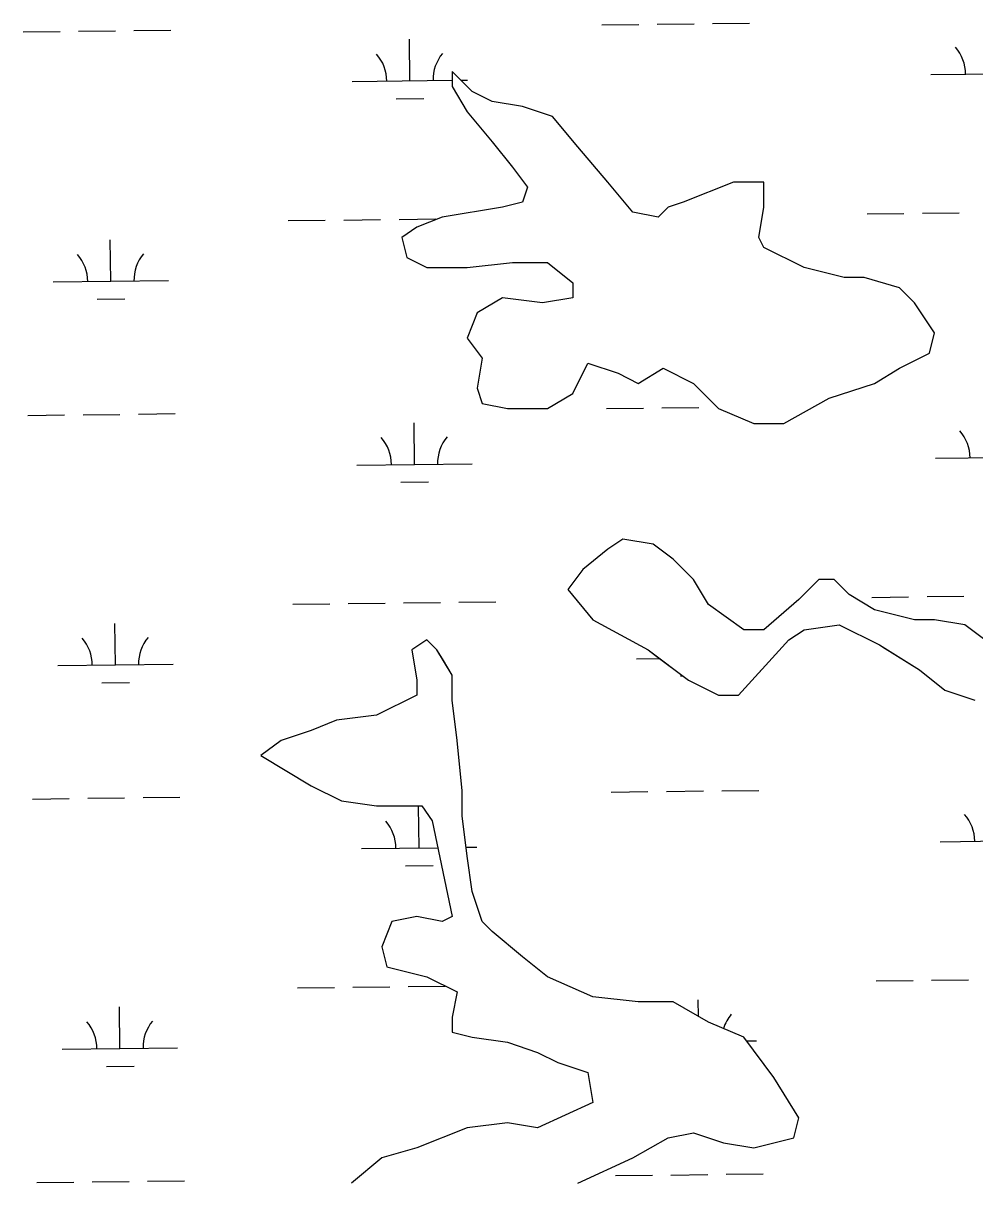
# Model space of a CAD drawing. Extents: x 3694830 to 3732949, y 415201 to 440970.
# Drawn here: x 3723473 to 3724298, y 433872 to 434878 of the extents above; entities that cross this region are included whole.
import ezdxf

# ---------------------------------------------------------------- set-up
doc = ezdxf.new("R2010")
doc.units = 0
doc.layers.add('V-TOPO-SHOR', color=7, linetype='Continuous')
doc.layers.add('V-WETL-SWMP', color=7, linetype='Continuous')

msp = doc.modelspace()

# ---------------------------------------------------------------- linework, layer by layer
at = {"layer": 'V-TOPO-SHOR'}
for p, q in [((3723862.4, 434818.8), (3723845, 434836.2)), ((3723845, 434836.2), (3723845, 434823.1)), ((3723845, 434823.1), (3723858.1, 434801.3)), ((3723879.9, 434810), (3723862.4, 434818.8)), ((3723858.1, 434801.3), (3723879.9, 434775.1)), ((3723906, 434805.7), (3723879.9, 434810)), ((3723932.2, 434797), (3723906, 434805.7)), ((3723954, 434770.8), (3723932.2, 434797)), ((3723879.9, 434775.1), (3723897.3, 434753.3)), ((3723980.1, 434740.2), (3723954, 434770.8)), ((3723897.3, 434753.3), (3723910.4, 434735.9)), ((3723910.4, 434735.9), (3723906, 434722.8)), ((3724001.9, 434714.1), (3723980.1, 434740.2)), ((3724089.1, 434740.2), (3724045.5, 434722.8)), ((3724115.3, 434740.2), (3724089.1, 434740.2)), ((3724115.3, 434718.4), (3724115.3, 434740.2)), ((3723906, 434722.8), (3723888.6, 434718.4)), ((3724045.5, 434722.8), (3724032.5, 434718.4)), ((3723888.6, 434718.4), (3723836.3, 434709.7)), ((3724023.7, 434709.7), (3724001.9, 434714.1)), ((3724032.5, 434718.4), (3724023.7, 434709.7)), ((3724110.9, 434692.3), (3724115.3, 434718.4)), ((3723814.5, 434701), (3723801.4, 434692.3)), ((3723836.3, 434709.7), (3723814.5, 434701)), ((3723801.4, 434692.3), (3723805.8, 434674.8)), ((3724115.3, 434683.5), (3724110.9, 434692.3)), ((3724150.2, 434666.1), (3724115.3, 434683.5)), ((3723805.8, 434674.8), (3723823.2, 434666.1)), ((3723858.1, 434666.1), (3723897.3, 434670.4)), ((3723897.3, 434670.4), (3723927.8, 434670.4)), ((3723927.8, 434670.4), (3723949.6, 434653)), ((3723823.2, 434666.1), (3723858.1, 434666.1)), ((3724185, 434657.4), (3724150.2, 434666.1)), ((3723949.6, 434653), (3723949.6, 434639.9)), ((3724202.5, 434657.4), (3724185, 434657.4)), ((3724233, 434648.6), (3724202.5, 434657.4)), ((3723888.6, 434639.9), (3723866.8, 434626.8)), ((3723923.5, 434635.5), (3723888.6, 434639.9)), ((3723949.6, 434639.9), (3723923.5, 434635.5)), ((3724246.1, 434635.5), (3724233, 434648.6)), ((3724263.5, 434609.4), (3724246.1, 434635.5)), ((3723866.8, 434626.8), (3723858.1, 434605)), ((3723858.1, 434605), (3723871.2, 434587.6)), ((3724259.1, 434591.9), (3724263.5, 434609.4)), ((3724233, 434578.8), (3724259.1, 434591.9)), ((3723871.2, 434587.6), (3723866.8, 434561.4)), ((3723949.6, 434557), (3723962.7, 434583.2)), ((3723962.7, 434583.2), (3723988.9, 434574.5)), ((3723988.9, 434574.5), (3724006.3, 434565.7)), ((3724006.3, 434565.7), (3724028.1, 434578.8)), ((3724028.1, 434578.8), (3724054.3, 434565.7)), ((3724211.2, 434565.7), (3724233, 434578.8)), ((3723866.8, 434561.4), (3723871.2, 434548.3)), ((3724054.3, 434565.7), (3724076.1, 434543.9)), ((3724172, 434552.7), (3724211.2, 434565.7)), ((3723927.8, 434543.9), (3723949.6, 434557)), ((3724132.7, 434530.8), (3724172, 434552.7)), ((3723871.2, 434548.3), (3723893, 434543.9)), ((3723893, 434543.9), (3723927.8, 434543.9)), ((3724076.1, 434543.9), (3724106.6, 434530.8)), ((3724106.6, 434530.8), (3724132.7, 434530.8)), ((3723993.2, 434430.5), (3723980.1, 434421.8)), ((3724019.4, 434426.1), (3723993.2, 434430.5)), ((3723980.1, 434421.8), (3723958.3, 434404.3)), ((3724036.8, 434413.1), (3724019.4, 434426.1)), ((3724054.3, 434395.6), (3724036.8, 434413.1)), ((3723958.3, 434404.3), (3723945.3, 434386.9)), ((3724067.3, 434373.8), (3724054.3, 434395.6)), ((3724163.2, 434395.6), (3724145.8, 434378.2)), ((3724176.3, 434395.6), (3724163.2, 434395.6)), ((3724189.4, 434382.5), (3724176.3, 434395.6)), ((3723945.3, 434386.9), (3723967.1, 434360.7)), ((3724211.2, 434369.4), (3724189.4, 434382.5)), ((3724097.9, 434352), (3724067.3, 434373.8)), ((3724145.8, 434378.2), (3724115.3, 434352)), ((3724246.1, 434360.7), (3724211.2, 434369.4)), ((3723967.1, 434360.7), (3724015, 434334.5)), ((3724263.5, 434360.7), (3724246.1, 434360.7)), ((3724289.7, 434356.3), (3724263.5, 434360.7)), ((3724115.3, 434352), (3724097.9, 434352)), ((3724137.1, 434343.3), (3724150.2, 434352)), ((3724150.2, 434352), (3724180.7, 434356.3)), ((3724180.7, 434356.3), (3724215.6, 434338.9)), ((3724307.1, 434343.3), (3724289.7, 434356.3)), ((3723823.2, 434343.3), (3723810.1, 434334.5)), ((3723831.9, 434334.5), (3723823.2, 434343.3)), ((3724128.5, 434333.8), (3724137.1, 434343.3)), ((3723810.1, 434334.5), (3723811.3, 434327.5)), ((3723836.6, 434326.7), (3723831.9, 434334.5)), ((3724015, 434334.5), (3724021.5, 434329.7)), ((3724021.5, 434329.7), (3724049.9, 434308.4)), ((3724093.5, 434295.3), (3724128.5, 434333.8)), ((3724218.2, 434337.3), (3724250.4, 434317.1)), ((3723811.3, 434327.5), (3723814.5, 434308.4)), ((3723845, 434312.7), (3723836.6, 434326.7)), ((3723814.5, 434308.4), (3723814.5, 434295.3)), ((3723845, 434290.9), (3723845, 434312.7)), ((3724049.9, 434308.4), (3724076.1, 434295.3)), ((3724250.4, 434317.1), (3724272.2, 434299.6)), ((3724272.2, 434299.6), (3724298.4, 434290.9)), ((3723814.5, 434295.3), (3723779.6, 434277.8)), ((3723849.4, 434256), (3723845, 434290.9)), ((3724076.1, 434295.3), (3724093.5, 434295.3)), ((3723779.6, 434277.8), (3723744.7, 434273.5)), ((3723744.7, 434273.5), (3723722.9, 434264.7)), ((3723722.9, 434264.7), (3723696.8, 434256)), ((3723696.8, 434256), (3723679.3, 434242.9)), ((3723853.7, 434212.4), (3723849.4, 434256)), ((3723679.3, 434242.9), (3723722.9, 434216.7)), ((3723722.9, 434216.7), (3723749.1, 434203.7)), ((3723853.7, 434190.6), (3723853.7, 434212.4)), ((3723749.1, 434203.7), (3723779.6, 434199.3)), ((3723779.6, 434199.3), (3723818.8, 434199.3)), ((3723818.8, 434199.3), (3723827.6, 434186.2)), ((3723858.1, 434155.7), (3723853.7, 434190.6)), ((3723827.6, 434186.2), (3723845, 434103.3)), ((3723862.4, 434125.1), (3723858.1, 434155.7)), ((3723871.2, 434099), (3723862.4, 434125.1)), ((3723792.7, 434099), (3723784, 434077.1)), ((3723814.5, 434103.3), (3723792.7, 434099)), ((3723836.3, 434099), (3723814.5, 434103.3)), ((3723845, 434103.3), (3723836.3, 434099)), ((3723879.9, 434090.2), (3723871.2, 434099)), ((3723906, 434068.4), (3723879.9, 434090.2)), ((3723784, 434077.1), (3723788.3, 434059.7)), ((3723927.8, 434051), (3723906, 434068.4)), ((3723788.3, 434059.7), (3723823.2, 434051)), ((3723823.2, 434051), (3723849.4, 434037.9)), ((3723967.1, 434033.5), (3723927.8, 434051)), ((3723849.4, 434037.9), (3723845, 434016.1)), ((3724006.3, 434029.2), (3723967.1, 434033.5)), ((3724036.8, 434029.2), (3724006.3, 434029.2)), ((3724067.3, 434011.7), (3724036.8, 434029.2)), ((3723845, 434016.1), (3723845, 434003)), ((3724097.9, 433998.6), (3724067.3, 434011.7)), ((3723845, 434003), (3723862.4, 433998.6)), ((3723862.4, 433998.6), (3723893, 433994.3)), ((3724124, 433963.7), (3724097.9, 433998.6)), ((3723893, 433994.3), (3723919.1, 433985.5)), ((3723919.1, 433985.5), (3723936.6, 433976.8)), ((3723936.6, 433976.8), (3723962.7, 433968.1)), ((3723962.7, 433968.1), (3723967.1, 433941.9)), ((3724145.8, 433928.8), (3724124, 433963.7)), ((3723967.1, 433941.9), (3723919.1, 433920.1)), ((3724141.4, 433911.4), (3724145.8, 433928.8)), ((3723858.1, 433920.1), (3723814.5, 433902.6)), ((3723893, 433924.5), (3723858.1, 433920.1)), ((3723919.1, 433920.1), (3723893, 433924.5)), ((3724032.5, 433911.4), (3724054.3, 433915.7)), ((3724054.3, 433915.7), (3724080.4, 433907)), ((3724001.9, 433893.9), (3724032.5, 433911.4)), ((3724080.4, 433907), (3724106.6, 433902.6)), ((3724106.6, 433902.6), (3724141.4, 433911.4)), ((3723814.5, 433902.6), (3723784, 433893.9)), ((3723784, 433893.9), (3723757.8, 433872.1)), ((3723954, 433872.1), (3724001.9, 433893.9))]:
    msp.add_line(p, q, dxfattribs=at)
at = {"layer": 'V-WETL-SWMP'}
for p, q in [((3723521.1, 434871.1), (3723553.1, 434871.5)), ((3723569.1, 434871.7), (3723601.1, 434872.1)), ((3723974.9, 434876.5), (3724006.9, 434876.9)), ((3724022.9, 434877.1), (3724054.9, 434877.5)), ((3724070.9, 434877.7), (3724102.9, 434878)), ((3723473.1, 434870.5), (3723505.1, 434870.9)), ((3723808.4, 434828.1), (3723808, 434864.1)), ((3723862.4, 434818.8), (3723845, 434836.2)), ((3723845, 434836.2), (3723845, 434823.1)), ((3724260.3, 434833.5), (3724360.3, 434834.7)), ((3723758.5, 434827.5), (3723845, 434828.5)), ((3723845, 434823.1), (3723858.1, 434801.3)), ((3723852.6, 434828.6), (3723858.4, 434828.7)), ((3723796.6, 434812.5), (3723820.6, 434812.8)), ((3723879.9, 434810), (3723862.4, 434818.8)), ((3723858.1, 434801.3), (3723879.9, 434775.1)), ((3723906, 434805.7), (3723879.9, 434810)), ((3723932.2, 434797), (3723906, 434805.7)), ((3723954, 434770.8), (3723932.2, 434797)), ((3723879.9, 434775.1), (3723897.3, 434753.3)), ((3723980.1, 434740.2), (3723954, 434770.8)), ((3723897.3, 434753.3), (3723910.4, 434735.9)), ((3723910.4, 434735.9), (3723906, 434722.8)), ((3724001.9, 434714.1), (3723980.1, 434740.2)), ((3724089.1, 434740.2), (3724045.5, 434722.8)), ((3724115.3, 434740.2), (3724089.1, 434740.2)), ((3724115.3, 434718.4), (3724115.3, 434740.2)), ((3723906, 434722.8), (3723888.6, 434718.4)), ((3724045.5, 434722.8), (3724032.5, 434718.4)), ((3723888.6, 434718.4), (3723836.3, 434709.7)), ((3724023.7, 434709.7), (3724001.9, 434714.1)), ((3724032.5, 434718.4), (3724023.7, 434709.7)), ((3724110.9, 434692.3), (3724115.3, 434718.4)), ((3724204.9, 434712.7), (3724236.9, 434713.1)), ((3724252.9, 434713.3), (3724284.9, 434713.7)), ((3723703, 434706.8), (3723735, 434707.1)), ((3723751, 434707.3), (3723783, 434707.7)), ((3723799, 434707.9), (3723831, 434708.3)), ((3723814.5, 434701), (3723801.4, 434692.3)), ((3723836.3, 434709.7), (3723814.5, 434701)), ((3723549.1, 434654.2), (3723548.6, 434690.2)), ((3723801.4, 434692.3), (3723805.8, 434674.8)), ((3724115.3, 434683.5), (3724110.9, 434692.3)), ((3724150.2, 434666.1), (3724115.3, 434683.5)), ((3723805.8, 434674.8), (3723823.2, 434666.1)), ((3723858.1, 434666.1), (3723897.3, 434670.4)), ((3723897.3, 434670.4), (3723927.8, 434670.4)), ((3723927.8, 434670.4), (3723949.6, 434653)), ((3723823.2, 434666.1), (3723858.1, 434666.1)), ((3724185, 434657.4), (3724150.2, 434666.1)), ((3723499.1, 434653.6), (3723599.1, 434654.8)), ((3723949.6, 434653), (3723949.6, 434639.9)), ((3724202.5, 434657.4), (3724185, 434657.4)), ((3724233, 434648.6), (3724202.5, 434657.4)), ((3723888.6, 434639.9), (3723866.8, 434626.8)), ((3723923.5, 434635.5), (3723888.6, 434639.9)), ((3723949.6, 434639.9), (3723923.5, 434635.5)), ((3724246.1, 434635.5), (3724233, 434648.6)), ((3723537.3, 434638.6), (3723561.3, 434638.9)), ((3724263.5, 434609.4), (3724246.1, 434635.5)), ((3723866.8, 434626.8), (3723858.1, 434605)), ((3723858.1, 434605), (3723871.2, 434587.6)), ((3724259.1, 434591.9), (3724263.5, 434609.4)), ((3724233, 434578.8), (3724259.1, 434591.9)), ((3723871.2, 434587.6), (3723866.8, 434561.4)), ((3723949.6, 434557), (3723962.7, 434583.2)), ((3723962.7, 434583.2), (3723988.9, 434574.5)), ((3723988.9, 434574.5), (3724006.3, 434565.7)), ((3724006.3, 434565.7), (3724028.1, 434578.8)), ((3724028.1, 434578.8), (3724054.3, 434565.7)), ((3724211.2, 434565.7), (3724233, 434578.8)), ((3723866.8, 434561.4), (3723871.2, 434548.3)), ((3724054.3, 434565.7), (3724076.1, 434543.9)), ((3724172, 434552.7), (3724211.2, 434565.7)), ((3723927.8, 434543.9), (3723949.6, 434557)), ((3724132.7, 434530.8), (3724172, 434552.7)), ((3723573, 434539), (3723605, 434539.4)), ((3723871.2, 434548.3), (3723893, 434543.9)), ((3723893, 434543.9), (3723927.8, 434543.9)), ((3723978.9, 434543.9), (3724010.9, 434544.2)), ((3724026.9, 434544.4), (3724058.9, 434544.8)), ((3724074.9, 434545), (3724075, 434545)), ((3724076.1, 434543.9), (3724106.6, 434530.8)), ((3723477, 434537.9), (3723509, 434538.3)), ((3723525, 434538.5), (3723557, 434538.8)), ((3723812.4, 434495.4), (3723812, 434531.4)), ((3724106.6, 434530.8), (3724132.7, 434530.8)), ((3724264.3, 434500.8), (3724359, 434502)), ((3723762.4, 434494.8), (3723862.4, 434496)), ((3723800.6, 434479.9), (3723824.6, 434480.2)), ((3723993.2, 434430.5), (3723980.1, 434421.8)), ((3724019.4, 434426.1), (3723993.2, 434430.5)), ((3723980.1, 434421.8), (3723958.3, 434404.3)), ((3724036.8, 434413.1), (3724019.4, 434426.1)), ((3724054.3, 434395.6), (3724036.8, 434413.1)), ((3723958.3, 434404.3), (3723945.3, 434386.9)), ((3724067.3, 434373.8), (3724054.3, 434395.6)), ((3724163.2, 434395.6), (3724145.8, 434378.2)), ((3724176.3, 434395.6), (3724163.2, 434395.6)), ((3724189.4, 434382.5), (3724176.3, 434395.6)), ((3723945.3, 434386.9), (3723967.1, 434360.7)), ((3724211.2, 434369.4), (3724189.4, 434382.5)), ((3724208.9, 434380.1), (3724240.9, 434380.5)), ((3724256.9, 434380.7), (3724288.9, 434381)), ((3723707, 434374.1), (3723739, 434374.5)), ((3723755, 434374.7), (3723787, 434375.1)), ((3723803, 434375.3), (3723835, 434375.6)), ((3723851, 434375.8), (3723883, 434376.2)), ((3724097.9, 434352), (3724067.3, 434373.8)), ((3724145.8, 434378.2), (3724115.3, 434352)), ((3724246.1, 434360.7), (3724211.2, 434369.4)), ((3723967.1, 434360.7), (3724015, 434334.5)), ((3724263.5, 434360.7), (3724246.1, 434360.7)), ((3724289.7, 434356.3), (3724263.5, 434360.7)), ((3723553, 434321.5), (3723552.6, 434357.5)), ((3724115.3, 434352), (3724097.9, 434352)), ((3724137.1, 434343.3), (3724150.2, 434352)), ((3724150.2, 434352), (3724180.7, 434356.3)), ((3724180.7, 434356.3), (3724215.6, 434338.9)), ((3724307.1, 434343.3), (3724289.7, 434356.3)), ((3723823.2, 434343.3), (3723810.1, 434334.5)), ((3723831.9, 434334.5), (3723823.2, 434343.3)), ((3724093.5, 434295.3), (3724137.1, 434343.3)), ((3724215.6, 434338.9), (3724250.4, 434317.1)), ((3723810.1, 434334.5), (3723814.5, 434308.4)), ((3723845, 434312.7), (3723831.9, 434334.5)), ((3724015, 434334.5), (3724049.9, 434308.4)), ((3723503, 434320.9), (3723603, 434322.1)), ((3724004.9, 434326.9), (3724024.9, 434327.2)), ((3723814.5, 434308.4), (3723814.5, 434295.3)), ((3723845, 434290.9), (3723845, 434312.7)), ((3724043.1, 434311.9), (3724045.1, 434312)), ((3724049.9, 434308.4), (3724076.1, 434295.3)), ((3724250.4, 434317.1), (3724272.2, 434299.6)), ((3723541.2, 434306), (3723565.2, 434306.2)), ((3724272.2, 434299.6), (3724298.4, 434290.9)), ((3723814.5, 434295.3), (3723779.6, 434277.8)), ((3723849.4, 434256), (3723845, 434290.9)), ((3724076.1, 434295.3), (3724093.5, 434295.3)), ((3723779.6, 434277.8), (3723744.7, 434273.5)), ((3723744.7, 434273.5), (3723722.9, 434264.7)), ((3723722.9, 434264.7), (3723696.8, 434256)), ((3723696.8, 434256), (3723679.3, 434242.9)), ((3723853.7, 434212.4), (3723849.4, 434256)), ((3723679.3, 434242.9), (3723722.9, 434216.7)), ((3723722.9, 434216.7), (3723749.1, 434203.7)), ((3723853.7, 434190.6), (3723853.7, 434212.4)), ((3723982.9, 434211.2), (3724014.9, 434211.6)), ((3724030.9, 434211.8), (3724062.9, 434212.2)), ((3724078.9, 434212.4), (3724110.9, 434212.7)), ((3723481, 434205.2), (3723513, 434205.6)), ((3723529, 434205.8), (3723561, 434206.2)), ((3723577, 434206.4), (3723609, 434206.8)), ((3723749.1, 434203.7), (3723779.6, 434199.3)), ((3723779.6, 434199.3), (3723818.8, 434199.3)), ((3723816.4, 434162.8), (3723816, 434198.8)), ((3723818.8, 434199.3), (3723827.6, 434186.2)), ((3723858.1, 434155.7), (3723853.7, 434190.6)), ((3723827.6, 434186.2), (3723845, 434103.3)), ((3724268.3, 434168.2), (3724368.3, 434169.4)), ((3723766.4, 434162.2), (3723832.5, 434163)), ((3723857.1, 434163.3), (3723866.4, 434163.4)), ((3723804.6, 434147.2), (3723828.6, 434147.5)), ((3723862.4, 434125.1), (3723858.1, 434155.7)), ((3723871.2, 434099), (3723862.4, 434125.1)), ((3723792.7, 434099), (3723784, 434077.1)), ((3723814.5, 434103.3), (3723792.7, 434099)), ((3723836.3, 434099), (3723814.5, 434103.3)), ((3723845, 434103.3), (3723836.3, 434099)), ((3723879.9, 434090.2), (3723871.2, 434099)), ((3723906, 434068.4), (3723879.9, 434090.2)), ((3723784, 434077.1), (3723788.3, 434059.7)), ((3723927.8, 434051), (3723906, 434068.4)), ((3723788.3, 434059.7), (3723823.2, 434051)), ((3723823.2, 434051), (3723849.4, 434037.9)), ((3723967.1, 434033.5), (3723927.8, 434051)), ((3724212.9, 434047.4), (3724244.8, 434047.8)), ((3724260.8, 434048), (3724292.8, 434048.4)), ((3723711, 434041.5), (3723743, 434041.8)), ((3723759, 434042), (3723791, 434042.4)), ((3723807, 434042.6), (3723839, 434043)), ((3723849.4, 434037.9), (3723845, 434016.1)), ((3724006.3, 434029.2), (3723967.1, 434033.5)), ((3724036.8, 434029.2), (3724006.3, 434029.2)), ((3724067.3, 434011.7), (3724036.8, 434029.2)), ((3724058.6, 434016.7), (3724058.4, 434030.9)), ((3723557, 433988.9), (3723556.6, 434024.9)), ((3723845, 434016.1), (3723845, 434003)), ((3724097.9, 433998.6), (3724067.3, 434011.7)), ((3723845, 434003), (3723862.4, 433998.6)), ((3723862.4, 433998.6), (3723893, 433994.3)), ((3724124, 433963.7), (3724097.9, 433998.6)), ((3723507, 433988.3), (3723607, 433989.5)), ((3723893, 433994.3), (3723919.1, 433985.5)), ((3724100.3, 433995.4), (3724108.9, 433995.5)), ((3723919.1, 433985.5), (3723936.6, 433976.8)), ((3723936.6, 433976.8), (3723962.7, 433968.1)), ((3723545.2, 433973.3), (3723569.2, 433973.6)), ((3723962.7, 433968.1), (3723967.1, 433941.9)), ((3724145.8, 433928.8), (3724124, 433963.7)), ((3723967.1, 433941.9), (3723919.1, 433920.1)), ((3724141.4, 433911.4), (3724145.8, 433928.8)), ((3723858.1, 433920.1), (3723814.5, 433902.6)), ((3723893, 433924.5), (3723858.1, 433920.1)), ((3723919.1, 433920.1), (3723893, 433924.5)), ((3724032.5, 433911.4), (3724054.3, 433915.7)), ((3724054.3, 433915.7), (3724080.4, 433907)), ((3724001.9, 433893.9), (3724032.5, 433911.4)), ((3724080.4, 433907), (3724106.6, 433902.6)), ((3724106.6, 433902.6), (3724141.4, 433911.4)), ((3723814.5, 433902.6), (3723784, 433893.9)), ((3723784, 433893.9), (3723757.8, 433872.1)), ((3723954, 433872.1), (3724001.9, 433893.9)), ((3723986.8, 433878.6), (3724018.8, 433878.9)), ((3724034.8, 433879.1), (3724066.8, 433879.5)), ((3724082.8, 433879.7), (3724114.8, 433880.1)), ((3723485, 433872.6), (3723517, 433873)), ((3723533, 433873.1), (3723565, 433873.5)), ((3723581, 433873.7), (3723613, 433874.1))]:
    msp.add_line(p, q, dxfattribs=at)
for centre, start, end in [((3723753.2, 434827.9), 359.9115, 41.4552), ((3723863.7, 434829.2), 139.9115, 181.4552), ((3724255.1, 434833.9), 359.9115, 41.4552), ((3723493.8, 434654), 359.9115, 41.4552), ((3723604.3, 434655.3), 139.9115, 181.4552), ((3723867.6, 434496.6), 139.9115, 181.4552), ((3724259, 434501.2), 359.9115, 41.4552), ((3723757.2, 434495.3), 359.9115, 41.4552), ((3723497.8, 434321.3), 359.9115, 41.4552), ((3723608.3, 434322.7), 139.9115, 181.4552), ((3724263, 434168.6), 359.9115, 41.4552), ((3723761.1, 434162.6), 359.9115, 41.4552), ((3724114.1, 433996), 139.9115, 163.2897), ((3723501.8, 433988.7), 359.9115, 41.4552), ((3723612.2, 433990), 139.9115, 181.4552)]:
    msp.add_arc(centre, 35.2, start, end, dxfattribs=at)

doc.saveas('drawing.dxf')
